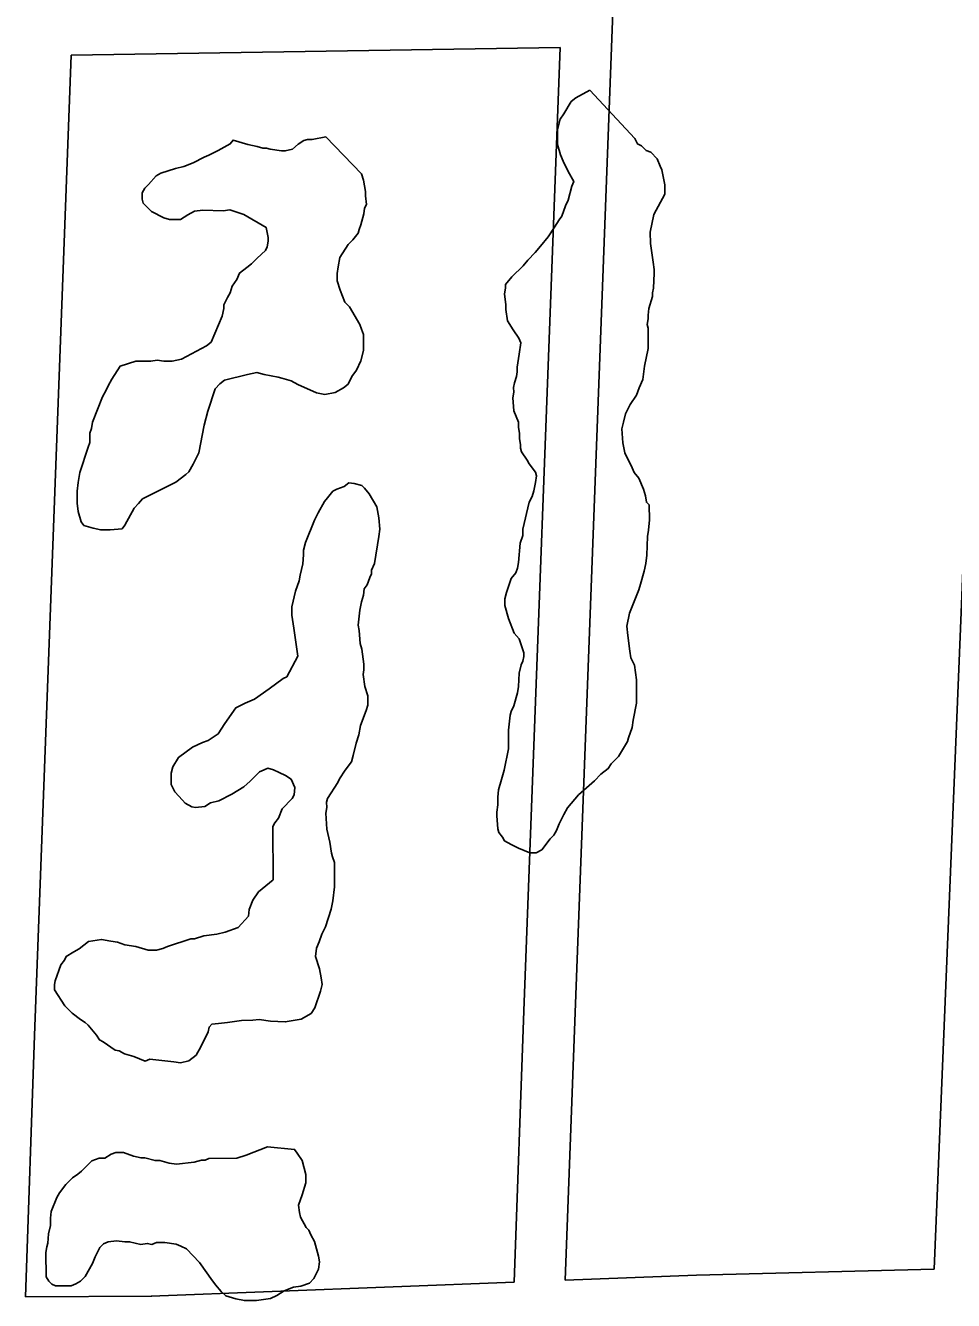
# Model space of a CAD drawing. Extents: x 3677843 to 3715951, y 511991 to 537744.
# Drawn here: x 3700757 to 3701301, y 521644 to 522391 of the extents above; entities that cross this region are included whole.
import ezdxf

# ---------------------------------------------------------------- set-up
doc = ezdxf.new("R2010")
doc.units = 0
doc.layers.add('V-ROAD-CNTR', color=7, linetype='Continuous')
doc.layers.add('V-SITE-VEGE', color=7, linetype='Continuous')

msp = doc.modelspace()

# ---------------------------------------------------------------- linework, layer by layer
at = {"layer": 'V-ROAD-CNTR'}
for points in [[(3701073.73, 521655.49), (3701079.45, 521812.3), (3701118.87, 522855.67)], [(3701322.13, 522463.09), (3701306.18, 522051.74), (3701290.11, 521661.91)], [(3701070.8, 522378.04), (3700784, 522373.47)], [(3701043.67, 521654.33), (3701049.47, 521813.41), (3701070.8, 522378.04)], [(3700784, 522373.47), (3700762.37, 521798.99), (3700757.17, 521645.73)], [(3701073.73, 521655.5), (3701150.72, 521658.48), (3701290.11, 521661.91)], [(3700830.83, 521646.07), (3701043.66, 521654.33)], [(3700757.17, 521645.73), (3700831.34, 521646.08)]]:
    msp.add_lwpolyline(points, dxfattribs=at)
at = {"layer": 'V-SITE-VEGE'}
for points in [[(3701070.23, 521922.98), (3701068.61, 521919.15), (3701067, 521916.41), (3701064.83, 521914.22), (3701059.96, 521907.64), (3701056.7, 521905.98), (3701052.88, 521905.96), (3701046.32, 521908.64), (3701041.94, 521910.79), (3701038.11, 521912.95), (3701037, 521915.12), (3701034.81, 521917.84), (3701034.25, 521920.02), (3701033.65, 521927.65), (3701033.64, 521929.83), (3701034.15, 521934.19), (3701034.12, 521938.56), (3701034.64, 521942.92), (3701036.24, 521948.93), (3701037.84, 521954.4), (3701040.48, 521966.96), (3701040.41, 521977.87), (3701041.44, 521986.6), (3701041.98, 521988.79), (3701043.59, 521992.07), (3701045.72, 521999.73), (3701046.24, 522003.54), (3701046.74, 522011.18), (3701047.79, 522016.1), (3701048.87, 522018.29), (3701049.4, 522021.02), (3701049.38, 522023.2), (3701046.6, 522031.36), (3701043.85, 522034.62), (3701040.52, 522043.32), (3701038.29, 522050.95), (3701038.27, 522054.76), (3701039.33, 522058.59), (3701042.01, 522066.79), (3701044.71, 522070.08), (3701045.78, 522072.81), (3701046.31, 522076.09), (3701047.32, 522087.55), (3701048.93, 522091.92), (3701048.91, 522095.74), (3701052.62, 522111.58), (3701054.23, 522114.87), (3701055.31, 522118.15), (3701056.36, 522123.06), (3701056.88, 522126.88), (3701056.32, 522129.06), (3701052.48, 522133.95), (3701051.37, 522136.12), (3701048.06, 522141.01), (3701047.5, 522143.18), (3701047.49, 522145.37), (3701046.92, 522148.64), (3701046.9, 522151.91), (3701046.33, 522155.18), (3701046.31, 522158.45), (3701043.54, 522164.98), (3701042.95, 522172.61), (3701043.47, 522175.88), (3701043.45, 522178.61), (3701043.98, 522181.34), (3701045.05, 522185.17), (3701045.57, 522187.9), (3701045.56, 522190.62), (3701046.6, 522198.27), (3701047.64, 522204.82), (3701046.54, 522207.54), (3701043.23, 522212.43), (3701039.92, 522217.86), (3701038.79, 522224.4), (3701038.77, 522227.12), (3701038.18, 522233.66), (3701038.71, 522236.94), (3701038.69, 522239.12), (3701042.48, 522243.51), (3701048.98, 522250.1), (3701051.69, 522253.39), (3701056.03, 522257.78), (3701059.27, 522261.62), (3701063.6, 522267.1), (3701067.38, 522272.58), (3701070.08, 522276.97), (3701071.7, 522279.16), (3701073.84, 522285.17), (3701075.46, 522288.46), (3701077.58, 522296.65), (3701078.66, 522299.39), (3701075.35, 522305.36), (3701072.58, 522311.34), (3701070.92, 522315.15), (3701069.24, 522321.14), (3701069.18, 522329.86), (3701070.78, 522335.88), (3701072.94, 522339.16), (3701077.26, 522346.28), (3701079.97, 522348.48), (3701088.12, 522352.9)], [(3701088.12, 522352.9), (3701114.49, 522324.71), (3701116.15, 522321.45), (3701118.34, 522320.37), (3701121.08, 522317.66), (3701123.81, 522316.59), (3701127.66, 522312.8), (3701129.32, 522308.44), (3701130.43, 522306.27), (3701132.12, 522297.55), (3701132.16, 522292.1), (3701125.69, 522280.06), (3701123.58, 522269.68), (3701123.62, 522263.14), (3701125.33, 522252.24), (3701125.9, 522247.88), (3701125.92, 522245.7), (3701125.43, 522236.97), (3701124.9, 522234.24), (3701124.92, 522232.05), (3701122.78, 522224.95), (3701122.26, 522221.13), (3701122.28, 522218.95), (3701121.75, 522215.67), (3701122.31, 522213.49), (3701122.39, 522201.49), (3701120.28, 522191.11), (3701119.24, 522183.47), (3701117.09, 522178.55), (3701115.48, 522174.18), (3701111.7, 522168.7), (3701109.01, 522163.23), (3701107.95, 522158.31), (3701106.88, 522154.48), (3701107.48, 522146.3), (3701108.61, 522140.32), (3701113.03, 522131.62), (3701114.14, 522128.9), (3701116.89, 522125.64), (3701119.66, 522119.12), (3701120.78, 522115.3), (3701121.35, 522111.49), (3701122.99, 522109.86), (3701123.05, 522101.14), (3701122.54, 522095.13), (3701122.02, 522091.31), (3701121.55, 522080.4), (3701121.04, 522075.49), (3701119.98, 522071.12), (3701117.85, 522063.47), (3701116.78, 522060.19), (3701111.41, 522046.52), (3701109.83, 522038.87), (3701110.41, 522033.42), (3701111.56, 522024.15), (3701112.13, 522020.34), (3701114.34, 522015.99), (3701115.49, 522007.27), (3701115.58, 521993.64), (3701113.46, 521983.81), (3701112.94, 521979.44), (3701110.8, 521973.42), (3701110.27, 521971.24), (3701104.87, 521962.48), (3701100.54, 521958.09), (3701098.92, 521955.35), (3701094.58, 521952.05), (3701090.79, 521948.2), (3701081.57, 521939.96), (3701075.07, 521932.28), (3701072.92, 521928.45), (3701070.23, 521922.98)], [(3700905.42, 522184.79), (3700897.22, 522186.38), (3700892.86, 522187.44), (3700887.41, 522186.31), (3700873.79, 522182.95), (3700871.08, 522180.75), (3700868.37, 522178), (3700864.1, 522164.89), (3700861.97, 522156.69), (3700858.8, 522140.31), (3700855.57, 522133.74), (3700852.88, 522129.36), (3700851.25, 522127.71), (3700845.28, 522123.31), (3700825.71, 522113.36), (3700823.54, 522110.62), (3700820.84, 522107.88), (3700815.45, 522098.02), (3700813.82, 522095.83), (3700806.74, 522095.24), (3700801.28, 522095.2), (3700796.91, 522096.26), (3700791.45, 522097.87), (3700789.8, 522100.04), (3700788.12, 522106.03), (3700787.54, 522110.93), (3700787.5, 522118.02), (3700788.01, 522122.93), (3700789.06, 522128.94), (3700793.87, 522143.7), (3700794.95, 522146.43), (3700794.91, 522151.89), (3700795.98, 522154.62), (3700796.5, 522158.44), (3700802.41, 522173.21), (3700804.56, 522177.04), (3700805.64, 522179.77), (3700807.79, 522183.61), (3700812.65, 522191.28), (3700821.91, 522194.06), (3700830.63, 522194.12), (3700834.45, 522194.69), (3700838.27, 522194.17), (3700843.18, 522194.2), (3700848.62, 522195.33), (3700863.3, 522203.06), (3700866.01, 522205.26), (3700872.46, 522220.57), (3700873.52, 522224.95), (3700873.5, 522227.13), (3700875.66, 522231.51), (3700877.27, 522234.24), (3700878.34, 522238.07), (3700881.04, 522241.9), (3700882.65, 522245.73), (3700886.99, 522249.04), (3700889.71, 522251.23), (3700892.96, 522254.53), (3700897.84, 522258.92), (3700898.92, 522261.11), (3700899.44, 522264.39), (3700899.43, 522266.57), (3700898.29, 522272.56), (3700885.15, 522280.11), (3700876.96, 522282.79), (3700873.14, 522282.22), (3700861.14, 522282.68), (3700856.23, 522282.1), (3700852.43, 522279.9), (3700848.08, 522277.14), (3700841.54, 522277.1), (3700838.26, 522278.17), (3700831.14, 522281.94), (3700826.2, 522286.81), (3700825.64, 522288.99), (3700825.62, 522292.81), (3700827.24, 522295.55), (3700829.41, 522297.74), (3700833.73, 522302.68), (3700836.45, 522304.34), (3700845.16, 522307.12), (3700850.06, 522308.24), (3700855.5, 522310.46), (3700862.02, 522313.78), (3700864.75, 522314.88), (3700870.18, 522317.65), (3700877.25, 522321.51), (3700878.87, 522323.71), (3700887.61, 522321.03), (3700893.07, 522319.98), (3700896.35, 522318.91), (3700898.54, 522318.92), (3700900.72, 522318.39), (3700907.27, 522317.35), (3700909.46, 522317.36), (3700913.81, 522318.48), (3700917.06, 522321.23), (3700920.32, 522323.43), (3700922.5, 522323.99), (3700925.23, 522324.01), (3700933.4, 522325.7)], [(3700933.4, 522325.7), (3700954.27, 522304.02), (3700955.38, 522300.21), (3700956.52, 522293.67), (3700956.53, 522290.95), (3700957.11, 522286.04), (3700956.03, 522283.85), (3700955.51, 522280.58), (3700953.92, 522274.02), (3700952.84, 522271.28), (3700952.31, 522269.1), (3700949.07, 522265.26), (3700946.36, 522262.52), (3700941.5, 522254.85), (3700940.45, 522249.39), (3700939.93, 522245.56), (3700939.95, 522241.2), (3700941.63, 522235.76), (3700944.4, 522228.69), (3700947.14, 522225.98), (3700953.21, 522215.65), (3700954.32, 522212.93), (3700955.43, 522209.67), (3700955.49, 522200.4), (3700953.9, 522194.39), (3700951.21, 522188.91), (3700948.5, 522185.08), (3700946.35, 522180.7), (3700943.64, 522178.5), (3700938.75, 522175.74), (3700932.76, 522174.61), (3700927.84, 522175.67), (3700916.9, 522180.51), (3700913.07, 522182.66), (3700907.6, 522184.26), (3700905.42, 522184.79)], [(3700902.45, 521890.24), (3700902.24, 521921.33), (3700903.32, 521923.52), (3700905.48, 521926.26), (3700907.63, 521931.73), (3700913.59, 521937.77), (3700914.67, 521939.96), (3700915.18, 521944.32), (3700912.97, 521949.22), (3700909.68, 521951.37), (3700905.85, 521952.99), (3700902.57, 521954.6), (3700899.29, 521955.67), (3700897.11, 521954.57), (3700894.39, 521953.46), (3700888.98, 521947.97), (3700885.18, 521944.67), (3700878.12, 521940.26), (3700870.51, 521936.39), (3700865.6, 521935.27), (3700862.35, 521933.06), (3700856.9, 521932.48), (3700854.71, 521933.01), (3700850.88, 521935.17), (3700849.23, 521936.8), (3700844.83, 521941.67), (3700842.63, 521946.03), (3700842.58, 521952.57), (3700843.65, 521956.39), (3700846.89, 521961.87), (3700855.03, 521967.92), (3700861.01, 521970.69), (3700864.27, 521971.8), (3700870.25, 521975.66), (3700874.03, 521981.68), (3700880.51, 521991), (3700885.95, 521993.76), (3700891.39, 521995.98), (3700900.08, 522002.04), (3700908.22, 522008.09), (3700910.39, 522009.2), (3700916.86, 522021.24), (3700914.57, 522037.59), (3700913.43, 522045.22), (3700913.39, 522050.12), (3700915.52, 522059.41), (3700917.66, 522065.42), (3700918.18, 522068.7), (3700919.77, 522075.26), (3700920.28, 522080.71), (3700920.26, 522083.44), (3700921.33, 522087.81), (3700926.7, 522100.93), (3700928.85, 522105.31), (3700932.62, 522111.88), (3700934.25, 522114.08), (3700937.49, 522117.92), (3700939.67, 522119.02), (3700944.02, 522120.69), (3700946.73, 522122.89), (3700950.01, 522122.36), (3700954.38, 522121.3), (3700956.03, 522119.67), (3700958.77, 522116.42), (3700963.19, 522108.81), (3700964.32, 522102.28), (3700964.91, 522095.73), (3700964.39, 522091.37), (3700961.77, 522075.53), (3700960.16, 522071.7), (3700960.17, 522069.52), (3700959.1, 522067.33), (3700957.49, 522062.96), (3700955.87, 522060.77), (3700955.35, 522056.95), (3700954.28, 522053.12), (3700953.22, 522048.2), (3700952.19, 522039.47)], [(3700952.19, 522039.47), (3700952.76, 522036.2), (3700953.35, 522028.57), (3700954.47, 522025.3), (3700955.61, 522016.59), (3700955.64, 522013.31), (3700955.11, 522010.58), (3700956.24, 522003.5), (3700957.92, 521998.06), (3700957.95, 521992.6), (3700956.88, 521989.32), (3700953.67, 521980.57), (3700952.61, 521975.11), (3700951.01, 521970.19), (3700949.42, 521963.09), (3700948.35, 521959.27), (3700944.57, 521954.33), (3700941.33, 521949.4), (3700940.25, 521947.21), (3700934.31, 521937.9), (3700933.78, 521935.72), (3700933.8, 521932.44), (3700933.28, 521929.17), (3700933.89, 521919.9), (3700935.57, 521912.27), (3700936.71, 521905.74), (3700937.27, 521903.56), (3700938.38, 521900.29), (3700938.47, 521886.11), (3700937.44, 521877.92), (3700936.38, 521873.01), (3700933.17, 521862.62), (3700931.02, 521858.25), (3700929.41, 521853.87), (3700927.8, 521850.04), (3700927.29, 521845.13), (3700929.52, 521838.05), (3700930.64, 521832.61), (3700931.21, 521828.79), (3700930.15, 521824.97), (3700926.94, 521815.13), (3700924.78, 521811.84), (3700918.8, 521808.53), (3700909.54, 521806.83), (3700900.81, 521807.32), (3700894.26, 521808.37), (3700890.44, 521807.8), (3700883.9, 521807.76), (3700875.72, 521806.61), (3700870.27, 521806.03), (3700866.46, 521805.46), (3700864.83, 521803.81), (3700864.31, 521801.08), (3700860, 521792.33), (3700857.31, 521787.4), (3700852.96, 521784.1), (3700848.06, 521782.98), (3700844.24, 521783.49), (3700830.05, 521785.04), (3700827.33, 521783.93), (3700820.77, 521786.61), (3700815.3, 521788.21), (3700812.02, 521789.83), (3700809.83, 521790.36), (3700802.71, 521795.22), (3700800.52, 521796.3), (3700798.87, 521799.02), (3700793.92, 521804.98), (3700792.27, 521806.61), (3700789.53, 521808.23), (3700784.6, 521812.01), (3700780.21, 521816.35), (3700774.15, 521825.58), (3700774.13, 521828.85), (3700774.66, 521831.04), (3700777.87, 521840.33), (3700780.03, 521843.07), (3700781.11, 521845.26), (3700785.46, 521848.02), (3700788.72, 521849.67), (3700794.14, 521854.07), (3700801.77, 521855.21), (3700807.23, 521854.16), (3700811.06, 521853.64), (3700815.43, 521852.03), (3700821.98, 521850.98), (3700829.08, 521848.85), (3700833.99, 521848.88), (3700837.8, 521849.99), (3700840.52, 521851.1), (3700854.13, 521855.56), (3700856.31, 521855.57), (3700861.76, 521857.24), (3700869.38, 521858.39), (3700874.29, 521859.51), (3700881.9, 521862.29), (3700887.86, 521868.87), (3700888.38, 521872.69), (3700890.52, 521878.16), (3700893.77, 521883.09), (3700902.45, 521890.24)]]:
    msp.add_lwpolyline(points, dxfattribs=at)
msp.add_lwpolyline([(3700899.11, 521733.68), (3700914.94, 521732.15), (3700916.59, 521729.97), (3700919.35, 521725.63), (3700921.58, 521717.46), (3700921.62, 521712.55), (3700919.48, 521705.45), (3700917.34, 521699.43), (3700917.91, 521695.07), (3700918.47, 521692.35), (3700921.79, 521686.37), (3700923.43, 521684.75), (3700924.54, 521682.03), (3700926.75, 521678.22), (3700928.99, 521669.51), (3700929.55, 521666.24), (3700929.04, 521661.88), (3700926.35, 521656.41), (3700923.64, 521653.66), (3700918.74, 521651.99), (3700914.38, 521651.42), (3700908.94, 521649.2), (3700904.6, 521646.44), (3700900.79, 521644.78), (3700892.61, 521643.64), (3700885.52, 521643.59), (3700880.61, 521644.65), (3700874.6, 521646.24), (3700871.85, 521648.95), (3700868.55, 521652.75), (3700865.8, 521656.55), (3700863.6, 521659.81), (3700859.2, 521665.78), (3700851.51, 521673.91), (3700848.22, 521675.53), (3700845.49, 521676.6), (3700838.94, 521677.65), (3700834.03, 521677.61), (3700831.31, 521676.5), (3700828.58, 521677.03), (3700824.77, 521676.46), (3700818.21, 521678.05), (3700815.48, 521678.04), (3700810.57, 521678.55), (3700805.66, 521677.97), (3700802.94, 521676.86), (3700800.78, 521674.67), (3700798.09, 521669.2), (3700796.48, 521665.37), (3700792.16, 521657.7), (3700789.45, 521654.96), (3700786.74, 521653.3), (3700784.02, 521652.19), (3700774.75, 521652.14), (3700772.56, 521653.21), (3700770.91, 521654.83), (3700769.25, 521657.55), (3700769.16, 521671.73), (3700769.69, 521675.01), (3700770.21, 521677.19), (3700770.73, 521682.65), (3700771.78, 521687.57), (3700771.75, 521691.93), (3700772.28, 521695.75), (3700775.49, 521703.96), (3700777.11, 521706.69), (3700780.9, 521711.63), (3700784.69, 521715.47), (3700787.95, 521717.67), (3700790.12, 521719.32), (3700796.08, 521725.36), (3700800.43, 521727.03), (3700803.7, 521727.05), (3700807.51, 521729.26), (3700810.23, 521730.36), (3700814.59, 521730.39), (3700820.61, 521728.25), (3700824.98, 521727.19), (3700827.16, 521727.2), (3700833.17, 521725.61), (3700835.9, 521725.62), (3700841.36, 521724.02), (3700845.73, 521723.51), (3700856.08, 521724.67), (3700860.44, 521725.79), (3700862.62, 521725.8), (3700864.79, 521726.91), (3700881.16, 521727.01), (3700886.6, 521728.69)], close=True, dxfattribs=at)

doc.saveas('drawing.dxf')
